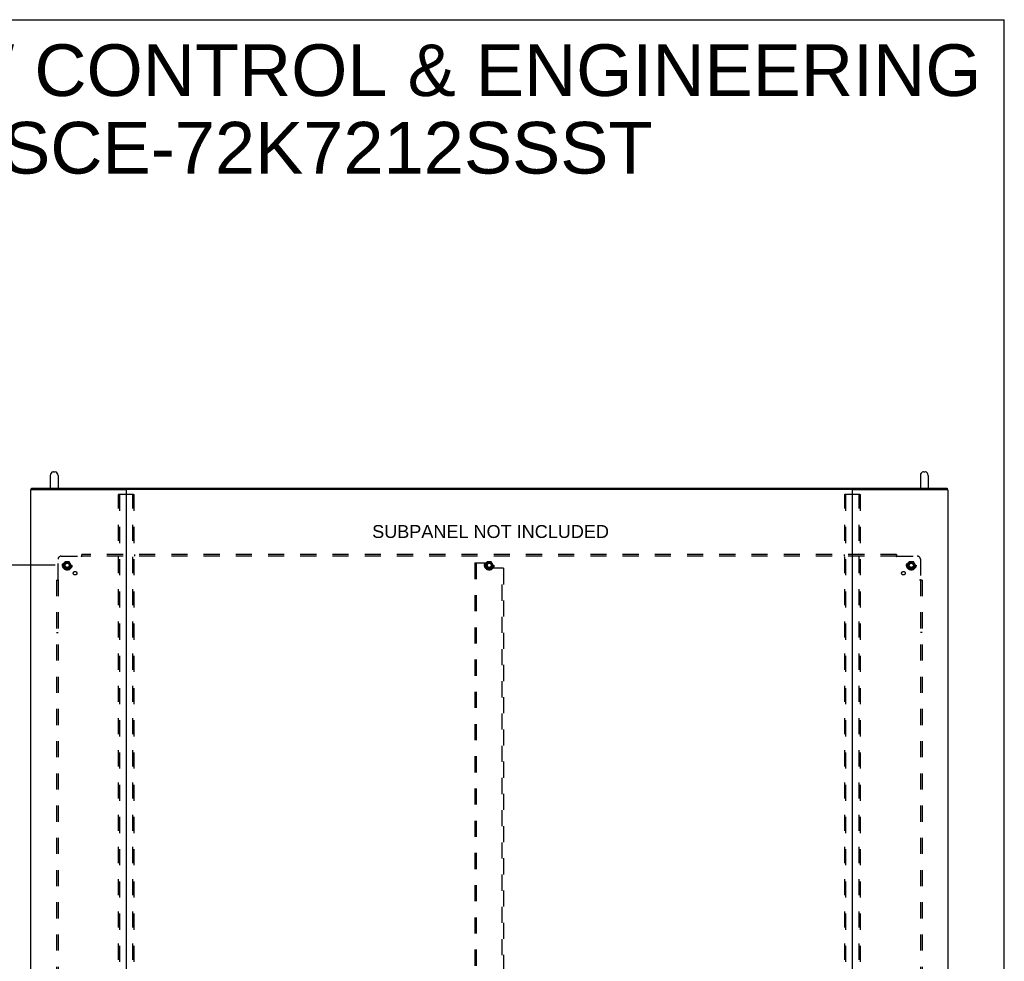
# Model space of a CAD drawing. Header units: inches. Extents: x 0 to 230, y 0 to 149.
# Tile 285 of 285: x 153 to 230, y 75 to 149. Entities that reach past the tile are written whole.
import ezdxf

# ---------------------------------------------------------------- set-up
doc = ezdxf.new("R2010")
doc.units = ezdxf.units.IN
doc.header["$LTSCALE"] = 12.648283
doc.header["$MEASUREMENT"] = 0
doc.linetypes.add('HIDDEN', pattern=[0.2, 0.1, -0.1])
doc.layers.get('0').update_dxf_attribs({"linetype": 'CONTINUOUS'})
for name, color, linetype in [('DEFAULT_2', 8, 'HIDDEN'), ('DIMENSIONS', 7, 'CONTINUOUS'), ('SUBPANEL', 7, 'CONTINUOUS')]:
    doc.layers.add(name, color=color, linetype=linetype)
doc.styles.get("Standard").update_dxf_attribs({"font": 'arial.ttf'})
doc.dimstyles.new('DIMSTYLE_1', dxfattribs={"dimtxt": 1.014568, "dimasz": 1.352758, "dimexe": 0.09, "dimexo": 0.07, "dimgap": 0.0375, "dimtad": 0, "dimtih": 1, "dimtoh": 1, "dimzin": 4, "dimdsep": 46, "dimtxsty": 'Standard', "dimblk": '_FILLED', "dimblk1": '_FILLED', "dimblk2": '_FILLED', "dimcen": 0.09, "dimadec": 3, "dimazin": 1, "dimtfac": 1, "dimtdec": 3, "dimtofl": 0, "dimtmove": 0, "dimatfit": 3, "dimldrblk": '_FILLED', "dimfxl": 0, "dimtolj": 1, "dimtzin": 4, "dimarcsym": 0})

# ---------------------------------------------------------------- blocks, each defined once
blk = doc.blocks.new('_FILLED')
at = {"color": 0, "linetype": 'ByBlock'}
blk.add_solid([(0, 0), (-1, 0.2), (-1, -0.2)], dxfattribs=at)
blk = doc.blocks.new('*D2')
at = {"layer": 'DIMENSIONS', "color": 2, "linetype": 'Continuous'}
for p, q in [((155.472, 105.973), (146.28, 105.973)), ((147.497, 105.973), (147.497, 73.863)), ((147.497, 39.723), (147.497, 71.833)), ((155.472, 39.723), (146.28, 39.723))]:
    blk.add_line(p, q, dxfattribs=at)
at = {"layer": 'DIMENSIONS', "color": 2, "linetype": 'Continuous', "xscale": 1.3527575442, "yscale": 1.3527575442, "zscale": 1.3527575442}
for p, rotation in [((147.497, 105.973), 90), ((147.497, 39.723), 270)]:
    blk.add_blockref('_FILLED', p, dxfattribs=dict(at, rotation=rotation))
at = {"layer": 'DIMENSIONS', "color": 2, "linetype": 'Continuous', "insert": (147.497, 73.355), "char_height": 1.0146, "width": 3.54533, "attachment_point": 2, "line_spacing_factor": 0.9}
blk.add_mtext('66.25', dxfattribs=at)

msp = doc.modelspace()

# ---------------------------------------------------------------- linework, layer by layer
at = {"color": 7, "linetype": 'Continuous'}
for p, q in [((0, 148.803), (229.969, 148.803)), ((229.969, 0), (229.969, 148.803)), ((155.092, 113.023), (155.092, 112.021)), ((155.354, 113.323), (155.442, 113.323)), ((155.704, 113.023), (155.704, 112.021)), ((223.384, 113.023), (223.384, 112.021)), ((223.646, 113.323), (223.734, 113.323)), ((223.996, 113.023), (223.996, 112.021)), ((153.596, 112.004), (153.596, 111.913)), ((153.658, 112.021), (225.429, 112.021)), ((225.492, 112.004), (225.492, 111.913))]:
    msp.add_line(p, q, dxfattribs=at)
at = {"color": 3, "linetype": 'Continuous'}
for p, q in [((153.544, 111.874), (153.544, 36.952)), ((153.626, 111.921), (161.013, 111.921)), ((161.018, 111.92), (161.069, 111.92)), ((161.044, 111.891), (161.044, 36.982)), ((218.014, 111.921), (161.074, 111.921)), ((218.019, 111.92), (218.07, 111.92)), ((218.044, 36.982), (218.044, 111.891)), ((218.075, 111.921), (225.462, 111.921)), ((225.544, 111.874), (225.544, 36.952))]:
    msp.add_line(p, q, dxfattribs=at)
for points in [[(153.596, 111.913), (153.587, 111.91), (153.579, 111.906), (153.572, 111.903), (153.566, 111.9), (153.56, 111.896), (153.555, 111.893), (153.551, 111.889), (153.548, 111.885), (153.546, 111.882), (153.544, 111.878), (153.544, 111.874)], [(153.626, 111.921), (153.615, 111.918), (153.605, 111.915), (153.596, 111.913)], [(225.462, 111.921), (225.473, 111.918), (225.483, 111.915), (225.492, 111.913)], [(225.492, 111.913), (225.501, 111.91), (225.508, 111.906), (225.516, 111.903), (225.522, 111.9), (225.528, 111.896), (225.533, 111.893), (225.537, 111.889), (225.54, 111.885), (225.542, 111.882), (225.543, 111.878), (225.544, 111.874)]]:
    msp.add_lwpolyline(points, dxfattribs=at)
at = {"color": 7, "linetype": 'Continuous'}
for points in [[(153.596, 112.004), (153.596, 112.006), (153.597, 112.007), (153.598, 112.009), (153.6, 112.01), (153.602, 112.011), (153.604, 112.012), (153.607, 112.014), (153.611, 112.015), (153.614, 112.016), (153.618, 112.017), (153.623, 112.018), (153.627, 112.018), (153.632, 112.019), (153.637, 112.02), (153.642, 112.02), (153.648, 112.02), (153.653, 112.02), (153.658, 112.021)], [(225.429, 112.021), (225.435, 112.02), (225.44, 112.02), (225.446, 112.02), (225.451, 112.02), (225.456, 112.019), (225.461, 112.018), (225.465, 112.018), (225.47, 112.017), (225.474, 112.016), (225.477, 112.015), (225.481, 112.014), (225.484, 112.012), (225.486, 112.011), (225.488, 112.01), (225.49, 112.009), (225.491, 112.007), (225.492, 112.006), (225.492, 112.004)]]:
    msp.add_lwpolyline(points, dxfattribs=at)
for centre, radius, start, end in [((155.398, 113.023), 0.306, 105.63034, 180), ((155.354, 113.18), 0.144, 90, 105.63034), ((155.442, 113.18), 0.144, 74.36966, 90), ((155.398, 113.023), 0.306, 0, 74.36966), ((223.69, 113.023), 0.306, 105.63034, 180), ((223.646, 113.18), 0.144, 90, 105.63034), ((223.734, 113.18), 0.144, 74.36966, 90), ((223.69, 113.023), 0.306, 0, 74.36966)]:
    msp.add_arc(centre, radius, start, end, dxfattribs=at)
at = {"color": 3, "linetype": 'Continuous'}
for centre, radius, start, end in [((161.013, 111.89), 0.031, 0, 90), ((161.074, 111.891), 0.03, 90, 180), ((218.014, 111.891), 0.03, 0, 90), ((218.075, 111.89), 0.031, 90, 180)]:
    msp.add_arc(centre, radius, start, end, dxfattribs=at)
at = {"layer": 'DEFAULT_2', "color": 8, "linetype": 'HIDDEN'}
for p, q in [((160.44, 37.065), (160.44, 111.516)), ((160.461, 111.546), (161.627, 111.546)), ((160.514, 111.516), (160.514, 37.065)), ((161.574, 37.065), (161.574, 111.516)), ((161.648, 111.516), (161.648, 37.065)), ((217.44, 37.065), (217.44, 111.516)), ((217.461, 111.546), (218.627, 111.546)), ((217.514, 111.516), (217.514, 37.065)), ((218.574, 37.065), (218.574, 111.516)), ((218.648, 111.516), (218.648, 37.065)), ((156.256, 106.245), (156.101, 105.978)), ((156.101, 105.968), (156.256, 105.7)), ((156.573, 106.25), (156.264, 106.25)), ((156.736, 105.978), (156.582, 106.245)), ((156.582, 105.7), (156.736, 105.968)), ((188.419, 106.16), (188.419, 39.535)), ((188.419, 106.16), (188.523, 106.16)), ((188.523, 106.16), (188.523, 39.535)), ((188.523, 106.16), (189.315, 106.16)), ((189.381, 106.245), (189.226, 105.978)), ((189.226, 105.968), (189.381, 105.7)), ((189.378, 106.098), (189.378, 105.807)), ((189.698, 106.25), (189.389, 106.25)), ((189.861, 105.978), (189.707, 106.245)), ((189.707, 105.7), (189.861, 105.968)), ((222.506, 106.245), (222.351, 105.978)), ((222.351, 105.968), (222.506, 105.7)), ((222.823, 106.25), (222.514, 106.25)), ((222.986, 105.978), (222.832, 106.245)), ((222.832, 105.7), (222.986, 105.968)), ((156.573, 105.695), (156.264, 105.695)), ((189.698, 105.695), (189.389, 105.695)), ((190.565, 105.744), (189.44, 105.744)), ((190.565, 39.951), (190.565, 105.744)), ((190.669, 105.744), (190.565, 105.744)), ((190.669, 105.744), (190.669, 39.951)), ((222.823, 105.695), (222.514, 105.695))]:
    msp.add_line(p, q, dxfattribs=at)
for points in [[(160.44, 111.516), (160.441, 111.524), (160.443, 111.531), (160.446, 111.537), (160.451, 111.542), (160.456, 111.544), (160.461, 111.546)], [(160.535, 111.546), (160.529, 111.544), (160.524, 111.542), (160.52, 111.537), (160.516, 111.531), (160.514, 111.524), (160.514, 111.516)], [(161.574, 111.516), (161.573, 111.524), (161.571, 111.531), (161.568, 111.537), (161.564, 111.542), (161.559, 111.544), (161.553, 111.546)], [(161.627, 111.546), (161.632, 111.544), (161.637, 111.542), (161.642, 111.537), (161.645, 111.531), (161.647, 111.524), (161.648, 111.516)], [(217.44, 111.516), (217.441, 111.524), (217.443, 111.531), (217.446, 111.537), (217.451, 111.542), (217.456, 111.544), (217.461, 111.546)], [(217.535, 111.546), (217.529, 111.544), (217.524, 111.542), (217.52, 111.537), (217.516, 111.531), (217.514, 111.524), (217.514, 111.516)], [(218.574, 111.516), (218.573, 111.524), (218.571, 111.531), (218.568, 111.537), (218.564, 111.542), (218.559, 111.544), (218.553, 111.546)], [(218.627, 111.546), (218.632, 111.544), (218.637, 111.542), (218.642, 111.537), (218.645, 111.531), (218.647, 111.524), (218.648, 111.516)]]:
    msp.add_lwpolyline(points, dxfattribs=at)
for centre, radius in [((156.419, 105.973), 0.372), ((156.419, 105.973), 0.356), ((156.419, 105.973), 0.312), ((156.419, 105.973), 0.204), ((156.419, 105.973), 0.188), ((156.419, 105.973), 0.183), ((156.419, 105.973), 0.165), ((189.544, 105.973), 0.372), ((189.544, 105.973), 0.356), ((189.544, 105.973), 0.312), ((189.544, 105.973), 0.204), ((189.544, 105.973), 0.188), ((189.544, 105.973), 0.183), ((189.544, 105.973), 0.165), ((222.669, 105.973), 0.372), ((222.669, 105.973), 0.356), ((222.669, 105.973), 0.312), ((222.669, 105.973), 0.204), ((222.669, 105.973), 0.188), ((222.669, 105.973), 0.183), ((222.669, 105.973), 0.165)]:
    msp.add_circle(centre, radius, dxfattribs=at)
for centre, radius, start, end in [((156.11, 105.973), 0.01, 150.01268, 209.98829), ((156.264, 106.24), 0.01, 90.01235, 149.98915), ((156.573, 106.24), 0.01, 30.01204, 89.98872), ((156.728, 105.973), 0.01, 330.01268, 29.98829), ((189.235, 105.973), 0.01, 150.01268, 209.98829), ((189.315, 106.098), 0.0625, 0, 90), ((189.389, 106.24), 0.01, 90.01235, 149.98915), ((189.698, 106.24), 0.01, 30.01204, 89.98872), ((189.853, 105.973), 0.01, 330.01268, 29.98829), ((222.36, 105.973), 0.01, 150.01268, 209.98829), ((222.514, 106.24), 0.01, 90.01235, 149.98915), ((222.823, 106.24), 0.01, 30.01204, 89.98872), ((222.978, 105.973), 0.01, 330.01268, 29.98829), ((156.264, 105.705), 0.01, 210.01204, 269.98872), ((156.573, 105.705), 0.01, 270.01235, 329.98915), ((189.44, 105.807), 0.0625, 180, 270), ((189.389, 105.705), 0.01, 210.01204, 269.98872), ((189.698, 105.705), 0.01, 270.01235, 329.98915), ((222.514, 105.705), 0.01, 210.01204, 269.98872), ((222.823, 105.705), 0.01, 270.01235, 329.98915)]:
    msp.add_arc(centre, radius, start, end, dxfattribs=at)
at = {"layer": 'SUBPANEL', "color": 8, "linetype": 'HIDDEN'}
for p, q in [((155.95, 106.692), (157.54, 106.692)), ((157.558, 106.71), (157.551, 106.703)), ((157.575, 106.651), (157.575, 106.817)), ((221.513, 106.817), (157.575, 106.817)), ((221.513, 106.692), (157.575, 106.692)), ((161.7, 106.817), (161.7, 106.692)), ((217.388, 106.817), (217.388, 106.692)), ((221.513, 106.817), (221.513, 106.651)), ((221.548, 106.692), (223.138, 106.692)), ((155.7, 104.852), (155.7, 106.442)), ((223.388, 106.442), (223.388, 104.852)), ((155.575, 104.817), (155.575, 40.879)), ((155.575, 104.817), (155.741, 104.817)), ((155.7, 104.817), (155.7, 40.879)), ((223.513, 104.817), (223.347, 104.817)), ((223.388, 104.817), (223.388, 40.879)), ((223.406, 104.834), (223.399, 104.841)), ((223.513, 104.817), (223.513, 40.879)), ((155.575, 100.692), (155.7, 100.692)), ((223.513, 100.692), (223.388, 100.692))]:
    msp.add_line(p, q, dxfattribs=at)
for points in [[(157.551, 106.703), (157.549, 106.701), (157.547, 106.699), (157.545, 106.697), (157.543, 106.695), (157.541, 106.693), (157.54, 106.692)], [(157.553, 106.672), (157.55, 106.677), (157.549, 106.679), (157.547, 106.682), (157.546, 106.684), (157.544, 106.686), (157.543, 106.688), (157.541, 106.69), (157.54, 106.692)], [(157.575, 106.651), (157.573, 106.651), (157.572, 106.652), (157.57, 106.653), (157.568, 106.654), (157.567, 106.655), (157.565, 106.656), (157.564, 106.658), (157.562, 106.659), (157.561, 106.661), (157.559, 106.662), (157.558, 106.664), (157.557, 106.666), (157.555, 106.668), (157.554, 106.67), (157.553, 106.672)], [(157.575, 106.73), (157.573, 106.728), (157.572, 106.725), (157.57, 106.723), (157.568, 106.721), (157.566, 106.719), (157.565, 106.717), (157.563, 106.715), (157.561, 106.714), (157.56, 106.712), (157.558, 106.71)], [(221.513, 106.73), (221.514, 106.728), (221.516, 106.725), (221.518, 106.723), (221.52, 106.721), (221.521, 106.719), (221.523, 106.717), (221.525, 106.715), (221.526, 106.714), (221.528, 106.712), (221.53, 106.71), (221.535, 106.705)], [(221.513, 106.651), (221.514, 106.651), (221.516, 106.652), (221.518, 106.653), (221.519, 106.654), (221.521, 106.655), (221.523, 106.656), (221.524, 106.658), (221.526, 106.659), (221.527, 106.661), (221.528, 106.662), (221.53, 106.664), (221.531, 106.666), (221.532, 106.668), (221.534, 106.67), (221.535, 106.672), (221.538, 106.677)], [(221.535, 106.705), (221.537, 106.703), (221.539, 106.701), (221.541, 106.699), (221.543, 106.697), (221.545, 106.695), (221.546, 106.693), (221.548, 106.692)], [(221.538, 106.677), (221.539, 106.679), (221.541, 106.682), (221.542, 106.684), (221.544, 106.686), (221.545, 106.688), (221.547, 106.69), (221.548, 106.692)], [(155.662, 104.817), (155.664, 104.818), (155.666, 104.82), (155.669, 104.822), (155.671, 104.824), (155.673, 104.825), (155.675, 104.827), (155.676, 104.829), (155.678, 104.83), (155.68, 104.832), (155.681, 104.834), (155.687, 104.839)], [(155.687, 104.839), (155.689, 104.841), (155.691, 104.843), (155.693, 104.845), (155.695, 104.847), (155.697, 104.849), (155.699, 104.85), (155.7, 104.852)], [(155.715, 104.842), (155.713, 104.843), (155.71, 104.845), (155.708, 104.846), (155.706, 104.848), (155.704, 104.849), (155.702, 104.851), (155.7, 104.852)], [(155.741, 104.817), (155.74, 104.818), (155.74, 104.82), (155.739, 104.822), (155.738, 104.823), (155.737, 104.825), (155.736, 104.827), (155.734, 104.828), (155.733, 104.83), (155.731, 104.831), (155.729, 104.832), (155.728, 104.834), (155.726, 104.835), (155.724, 104.836), (155.722, 104.838), (155.72, 104.839), (155.715, 104.842)], [(223.347, 104.817), (223.347, 104.818), (223.348, 104.82), (223.349, 104.822), (223.35, 104.823), (223.351, 104.825), (223.352, 104.827), (223.354, 104.828), (223.355, 104.83), (223.357, 104.831), (223.358, 104.832), (223.36, 104.834), (223.362, 104.835), (223.364, 104.836), (223.366, 104.838), (223.368, 104.839)], [(223.368, 104.839), (223.373, 104.842), (223.375, 104.843), (223.378, 104.845), (223.38, 104.846), (223.382, 104.848), (223.384, 104.849), (223.386, 104.851), (223.388, 104.852)], [(223.399, 104.841), (223.397, 104.843), (223.395, 104.845), (223.393, 104.847), (223.391, 104.849), (223.389, 104.85), (223.388, 104.852)], [(223.426, 104.817), (223.424, 104.818), (223.421, 104.82), (223.419, 104.822), (223.417, 104.824), (223.415, 104.825), (223.413, 104.827), (223.411, 104.829), (223.41, 104.83), (223.408, 104.832), (223.406, 104.834)]]:
    msp.add_lwpolyline(points, dxfattribs=at)
for centre, radius in [((156.419, 105.973), 0.25), ((189.544, 105.973), 0.25), ((222.669, 105.973), 0.25), ((157.038, 105.354), 0.141), ((222.05, 105.354), 0.141)]:
    msp.add_circle(centre, radius, dxfattribs=at)
for centre, start, end in [((155.95, 106.442), 90, 180), ((223.138, 106.442), 0, 90)]:
    msp.add_arc(centre, 0.25, start, end, dxfattribs=at)

# ---------------------------------------------------------------- texts
at = {"layer": 'DIMENSIONS', "color": 2, "linetype": 'Continuous', "attachment_point": 2, "line_spacing_factor": 0.9}
for s, insert, char_height, width in [('SAGINAW CONTROL & ENGINEERING\\PSCE-72K7212SSST', (176.837, 146.869), 4.05827, 102.49779), ('SUBPANEL NOT INCLUDED', (189.647, 109.132), 1.01457, 18.55264)]:
    msp.add_mtext(s, dxfattribs=dict(at, insert=insert, char_height=char_height, width=width))

# ---------------------------------------------------------------- dimensions: what is measured, and where the dimension line sits
at = {"layer": 'DIMENSIONS', "color": 2, "linetype": 'Continuous'}
dim = msp.add_linear_dim(base=(147.497, 39.723), p1=(155.542, 105.973), p2=(155.542, 39.723), angle=270, dimstyle='DIMSTYLE_1', dxfattribs=at)
dim.commit()
dim.dimension.update_dxf_attribs({"geometry": '*D2', "text_midpoint": (147.493, 72.842), "dimtype": 160})

doc.saveas('drawing.dxf')
